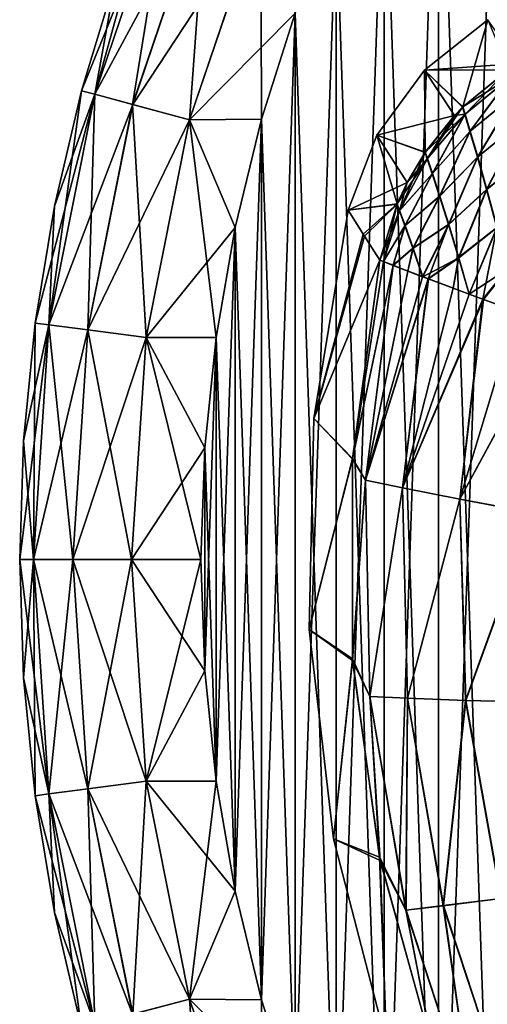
# Model space of a CAD drawing. Header units: metres. Extents: x -104 to 104, y -111 to 38.
# Tile 442 of 656: x -103.5 to -99.63, y 2.31 to 10.47. Entities that reach past the tile are written whole.
import ezdxf

# ---------------------------------------------------------------- set-up
doc = ezdxf.new("R2010")
doc.units = ezdxf.units.M
doc.layers.add('solid_509367_AD153', color=7, linetype='CONTINUOUS')

msp = doc.modelspace()

# ---------------------------------------------------------------- linework, layer by layer
at = {"layer": 'solid_509367_AD153'}
for points in [[(-100.031136, -1.020004, -19), (-100.031158, 13.019969, -19), (-99.523727, 13.791779, -19)], [(-99.523727, 13.791779, 19), (-100.031158, 13.019969, 19), (-99.523697, -1.791816, 19)], [(-99.523697, -1.791816, -19), (-100.031136, -1.020004, -19), (-99.523727, 13.791779, -19)], [(-100.481972, -0.218906, -19), (-100.481987, 12.21887, -19), (-100.031158, 13.019969, -19)], [(-100.031158, 13.019969, 19), (-100.481987, 12.21887, 19), (-100.031136, -1.020004, 19)], [(-100.031136, -1.020004, -19), (-100.481972, -0.218906, -19), (-100.031158, 13.019969, -19)], [(-100.031158, 13.019969, 19), (-100.031136, -1.020004, 19), (-99.523697, -1.791816, 19)], [(-100.879524, 0.616584, -19), (-100.879539, 11.383378, -19), (-100.481987, 12.21887, -19)], [(-100.481987, 12.21887, 19), (-100.879539, 11.383378, 19), (-100.481972, -0.218906, 19)], [(-100.481972, -0.218906, -19), (-100.879524, 0.616584, -19), (-100.481987, 12.21887, -19)], [(-100.481987, 12.21887, 19), (-100.481972, -0.218906, 19), (-100.031136, -1.020004, 19)], [(-102.252701, 11.696556, 18.074024), (-102.703949, 10.821592, 17.5), (-102.988884, 9.882286, 17.5)], [(-102.252701, 11.696556, 18.074024), (-102.988884, 9.882286, 17.5), (-102.878601, 9.852734, 18.074024)], [(-102.879036, 9.85285, -18.072937), (-102.703949, 10.821592, -17.5), (-102.358192, 11.740252, -17.5)], [(-102.879036, 9.85285, -18.072937), (-102.358192, 11.740252, -17.5), (-102.25312, 11.696729, -18.072937)], [(-102.879036, 9.85285, -18.072937), (-102.25312, 11.696729, -18.072937), (-102.564919, 9.768684, -18.560244)], [(-102.252701, 11.696556, 18.074024), (-102.878601, 9.852734, 18.074024), (-101.951912, 11.571964, 18.561077)], [(-102.25312, 11.696729, -18.072937), (-101.952682, 11.572283, -18.560244), (-102.564919, 9.768684, -18.560244)], [(-102.878601, 9.852734, 18.074024), (-102.564117, 9.768468, 18.561077), (-101.951912, 11.571964, 18.561077)], [(-102.564919, 9.768684, -18.560244), (-101.952682, 11.572283, -18.560244), (-102.094467, 9.642626, -18.885818)], [(-101.951912, 11.571964, 18.561077), (-102.564117, 9.768468, 18.561077), (-101.501701, 11.38548, 18.886271)], [(-101.952682, 11.572283, -18.560244), (-101.502701, 11.385897, -18.885818), (-102.094467, 9.642626, -18.885818)], [(-102.564117, 9.768468, 18.561077), (-102.093414, 9.642344, 18.886271), (-101.501701, 11.38548, 18.886271)], [(-102.094467, 9.642626, -18.885818), (-101.502701, 11.385897, -18.885818), (-101.497513, 9.648025, -19)], [(-101.501701, 11.38548, 18.886271), (-102.093414, 9.642344, 18.886271), (-101.219284, 10.523992, 19)], [(-101.502701, 11.385897, -18.885818), (-101.219284, 10.523992, -19), (-101.497513, 9.648025, -19)], [(-101.219269, 1.475967, -19), (-101.219284, 10.523992, -19), (-100.879539, 11.383378, -19)], [(-100.879539, 11.383378, 19), (-101.219284, 10.523992, 19), (-100.879524, 0.616584, 19)], [(-100.879524, 0.616584, -19), (-101.219269, 1.475967, -19), (-100.879539, 11.383378, -19)], [(-100.879539, 11.383378, 19), (-100.879524, 0.616584, 19), (-100.481972, -0.218906, 19)], [(-102.703949, 10.821592, 17.5), (-102.703949, 10.821592, -17.5), (-102.988884, 9.882286, -17.5)], [(-102.879036, 9.85285, -18.072937), (-102.988884, 9.882286, -17.5), (-102.703949, 10.821592, -17.5)], [(-102.988884, 9.882286, 17.5), (-102.703949, 10.821592, 17.5), (-102.988884, 9.882286, -17.5)], [(-102.093414, 9.642344, 18.886271), (-101.497513, 9.648025, 19), (-101.219284, 10.523992, 19)], [(-101.497505, 2.351933, -19), (-101.497513, 9.648025, -19), (-101.219284, 10.523992, -19)], [(-101.219284, 10.523992, 19), (-101.497513, 9.648025, 19), (-101.219269, 1.475967, 19)], [(-101.219269, 1.475967, -19), (-101.497505, 2.351933, -19), (-101.219284, 10.523992, -19)], [(-101.219284, 10.523992, 19), (-101.219269, 1.475967, 19), (-100.879524, 0.616584, 19)], [(-99.370811, 10.108438, -13.196695), (-99.624382, 10.468417, 0), (-100.147789, 10.054027, 0)], [(-99.830315, 9.748921, 13.197085), (-100.147789, 10.054027, 0), (-99.624382, 10.468417, 0)], [(-99.451927, 10.056876, 13.197076), (-99.830315, 9.748921, 13.197085), (-99.624382, 10.468417, 0)], [(-99.899025, 9.678106, -13.196697), (-100.147789, 10.054027, 0), (-100.543549, 9.514444, 0)], [(-100.141747, 9.373355, 13.193895), (-100.543549, 9.514444, 0), (-100.147789, 10.054027, 0)], [(-99.453949, 10.055531, -13.197083), (-99.370811, 10.108438, -13.196695), (-100.147789, 10.054027, 0)], [(-99.832047, 9.74721, -13.197077), (-99.453949, 10.055531, -13.197083), (-100.147789, 10.054027, 0)], [(-99.899025, 9.678106, -13.196697), (-99.832047, 9.74721, -13.197077), (-100.147789, 10.054027, 0)], [(-99.899033, 9.6781, 13.196696), (-100.141747, 9.373355, 13.193895), (-100.147789, 10.054027, 0)], [(-99.830315, 9.748921, 13.197085), (-99.899033, 9.6781, 13.196696), (-100.147789, 10.054027, 0)], [(-99.813683, 9.686771, -13.672045), (-99.453949, 10.055531, -13.197083), (-99.832047, 9.74721, -13.197077)], [(-99.435402, 9.99589, 13.692742), (-99.830315, 9.748921, 13.197085), (-99.451927, 10.056876, 13.197076)], [(-99.813683, 9.686771, -13.672045), (-99.437469, 9.994592, -13.69243), (-99.453949, 10.055531, -13.197083)], [(-99.435402, 9.99589, 13.692742), (-99.811905, 9.688411, 13.672523), (-99.830315, 9.748921, 13.197085)], [(-99.813683, 9.686771, -13.672045), (-99.771347, 9.545364, -14.119704), (-99.437469, 9.994592, -13.69243)], [(-99.435402, 9.99589, 13.692742), (-99.769562, 9.546784, 14.120646), (-99.811905, 9.688411, 13.672523)], [(-99.771347, 9.545364, -14.119704), (-99.39901, 9.850646, -14.16135), (-99.437469, 9.994592, -13.69243)], [(-99.435402, 9.99589, 13.692742), (-99.396965, 9.851796, 14.161995), (-99.769562, 9.546784, 14.120646)], [(-103.258919, 7.943048, -18.072937), (-103.211777, 8.926355, -17.5), (-102.988884, 9.882286, -17.5)], [(-103.258919, 7.943048, -18.072937), (-102.988884, 9.882286, -17.5), (-102.879036, 9.85285, -18.072937)], [(-102.988884, 9.882286, 17.5), (-102.988884, 9.882286, -17.5), (-103.211777, 8.926355, -17.5)], [(-103.211777, 8.926355, 17.5), (-102.988884, 9.882286, 17.5), (-103.211777, 8.926355, -17.5)], [(-102.878601, 9.852734, 18.074024), (-102.988884, 9.882286, 17.5), (-103.211777, 8.926355, 17.5)], [(-102.878601, 9.852734, 18.074024), (-103.211777, 8.926355, 17.5), (-103.371674, 7.957893, 17.5)], [(-102.878601, 9.852734, 18.074024), (-103.371674, 7.957893, 17.5), (-103.258469, 7.942989, 18.074024)], [(-103.258919, 7.943048, -18.072937), (-102.879036, 9.85285, -18.072937), (-102.936508, 7.900602, -18.560244)], [(-102.878601, 9.852734, 18.074024), (-103.258469, 7.942989, 18.074024), (-102.564117, 9.768468, 18.561077)], [(-102.879036, 9.85285, -18.072937), (-102.564919, 9.768684, -18.560244), (-102.936508, 7.900602, -18.560244)], [(-99.771347, 9.545364, -14.119704), (-99.709328, 9.333005, -14.522258), (-99.39901, 9.850646, -14.16135)], [(-99.396965, 9.851796, 14.161995), (-99.707474, 9.334105, 14.523526), (-99.769562, 9.546784, 14.120646)], [(-99.709328, 9.333005, -14.522258), (-99.34272, 9.633324, -14.586438), (-99.39901, 9.850646, -14.16135)], [(-99.396965, 9.851796, 14.161995), (-99.340637, 9.634254, 14.587322), (-99.707474, 9.334105, 14.523526)], [(-103.258469, 7.942989, 18.074024), (-102.935677, 7.900493, 18.561077), (-102.564117, 9.768468, 18.561077)], [(-102.936508, 7.900602, -18.560244), (-102.564919, 9.768684, -18.560244), (-102.453621, 7.837029, -18.885818)], [(-102.564117, 9.768468, 18.561077), (-102.935677, 7.900493, 18.561077), (-102.093414, 9.642344, 18.886271)], [(-102.564919, 9.768684, -18.560244), (-102.094467, 9.642626, -18.885818), (-102.453621, 7.837029, -18.885818)], [(-100.125, 9.317739, -13.615403), (-99.832047, 9.74721, -13.197077), (-99.899025, 9.678106, -13.196697)], [(-100.125, 9.317739, -13.615403), (-99.813683, 9.686771, -13.672045), (-99.832047, 9.74721, -13.197077)], [(-99.811905, 9.688411, 13.672523), (-99.899033, 9.6781, 13.196696), (-99.830315, 9.748921, 13.197085)], [(-102.935677, 7.900493, 18.561077), (-102.452538, 7.836887, 18.886271), (-102.093414, 9.642344, 18.886271)], [(-102.453621, 7.837029, -18.885818), (-102.094467, 9.642626, -18.885818), (-101.874077, 7.838387, -19)], [(-102.093414, 9.642344, 18.886271), (-102.452538, 7.836887, 18.886271), (-101.716469, 8.749293, 19)], [(-102.094467, 9.642626, -18.885818), (-101.497513, 9.648025, -19), (-101.716469, 8.749293, -19)], [(-102.094467, 9.642626, -18.885818), (-101.716469, 8.749293, -19), (-101.874077, 7.838387, -19)], [(-102.093414, 9.642344, 18.886271), (-101.716469, 8.749293, 19), (-101.497513, 9.648025, 19)], [(-101.716461, 3.250665, -19), (-101.716469, 8.749293, -19), (-101.497513, 9.648025, -19)], [(-101.497513, 9.648025, 19), (-101.716469, 8.749293, 19), (-101.497505, 2.351933, 19)], [(-101.497505, 2.351933, -19), (-101.716461, 3.250665, -19), (-101.497513, 9.648025, -19)], [(-101.497513, 9.648025, 19), (-101.497505, 2.351933, 19), (-101.219269, 1.475967, 19)], [(-100.143112, 9.371339, -13.193871), (-99.899025, 9.678106, -13.196697), (-100.543549, 9.514444, 0)], [(-100.125, 9.317739, -13.615403), (-99.899025, 9.678106, -13.196697), (-100.143112, 9.371339, -13.193871)], [(-99.811905, 9.688411, 13.672523), (-100.141747, 9.373355, 13.193895), (-99.899033, 9.6781, 13.196696)], [(-99.811905, 9.688411, 13.672523), (-100.123573, 9.319637, 13.616127), (-100.141747, 9.373355, 13.193895)], [(-100.125, 9.317739, -13.615403), (-100.084091, 9.194077, -14.013223), (-99.813683, 9.686771, -13.672045)], [(-99.811905, 9.688411, 13.672523), (-100.082611, 9.195645, 14.014616), (-100.123573, 9.319637, 13.616127)], [(-100.084091, 9.194077, -14.013223), (-99.771347, 9.545364, -14.119704), (-99.813683, 9.686771, -13.672045)], [(-99.811905, 9.688411, 13.672523), (-99.769562, 9.546784, 14.120646), (-100.082611, 9.195645, 14.014616)], [(-99.709328, 9.333005, -14.522258), (-99.633553, 9.063195, -14.867025), (-99.34272, 9.633324, -14.586438)], [(-99.340637, 9.634254, 14.587322), (-99.631645, 9.063898, 14.868541), (-99.707474, 9.334105, 14.523526)], [(-99.633553, 9.063195, -14.867025), (-99.273788, 9.355533, -14.955065), (-99.34272, 9.633324, -14.586438)], [(-99.340637, 9.634254, 14.587322), (-99.27169, 9.35618, 14.956144), (-99.631645, 9.063898, 14.868541)], [(-100.084091, 9.194077, -14.013223), (-100.023567, 9.008694, -14.371708), (-99.771347, 9.545364, -14.119704)], [(-99.769562, 9.546784, 14.120646), (-100.021965, 9.009783, 14.373575), (-100.082611, 9.195645, 14.014616)], [(-100.023567, 9.008694, -14.371708), (-99.709328, 9.333005, -14.522258), (-99.771347, 9.545364, -14.119704)], [(-99.769562, 9.546784, 14.120646), (-99.707474, 9.334105, 14.523526), (-100.021965, 9.009783, 14.373575)], [(-100.291519, 9.1212, -13.190488), (-100.543549, 9.514444, 0), (-100.78125, 8.89221, 0)], [(-100.374336, 8.944476, 13.187628), (-100.78125, 8.89221, 0), (-100.543549, 9.514444, 0)], [(-100.291519, 9.1212, -13.190488), (-100.143112, 9.371339, -13.193871), (-100.543549, 9.514444, 0)], [(-100.291519, 9.121195, 13.190488), (-100.374336, 8.944476, 13.187628), (-100.543549, 9.514444, 0)], [(-100.141747, 9.373355, 13.193895), (-100.291519, 9.121195, 13.190488), (-100.543549, 9.514444, 0)], [(-100.123573, 9.319637, 13.616127), (-100.374336, 8.944476, 13.187628), (-100.291519, 9.121195, 13.190488)], [(-100.123573, 9.319637, 13.616127), (-100.354156, 8.890322, 13.585372), (-100.374336, 8.944476, 13.187628)], [(-100.355232, 8.88835, -13.583985), (-100.143112, 9.371339, -13.193871), (-100.291519, 9.1212, -13.190488)], [(-100.355232, 8.88835, -13.583985), (-100.125, 9.317739, -13.615403), (-100.143112, 9.371339, -13.193871)], [(-100.355232, 8.88835, -13.583985), (-100.084091, 9.194077, -14.013223), (-100.125, 9.317739, -13.615403)], [(-100.123573, 9.319637, 13.616127), (-100.082611, 9.195645, 14.014616), (-100.354156, 8.890322, 13.585372)], [(-100.123573, 9.319637, 13.616127), (-100.291519, 9.121195, 13.190488), (-100.141747, 9.373355, 13.193895)], [(-100.023567, 9.008694, -14.371708), (-99.949104, 8.772962, -14.679795), (-99.709328, 9.333005, -14.522258)], [(-99.707474, 9.334105, 14.523526), (-99.94735, 8.773465, 14.681989), (-100.021965, 9.009783, 14.373575)], [(-99.949104, 8.772962, -14.679795), (-99.633553, 9.063195, -14.867025), (-99.709328, 9.333005, -14.522258)], [(-99.707474, 9.334105, 14.523526), (-99.631645, 9.063898, 14.868541), (-99.94735, 8.773465, 14.681989)], [(-99.633553, 9.063195, -14.867025), (-99.549118, 8.75044, -15.147124), (-99.273788, 9.355533, -14.955065)], [(-99.27169, 9.35618, 14.956144), (-99.547157, 8.750707, 15.148758), (-99.631645, 9.063898, 14.868541)], [(-100.355232, 8.88835, -13.583985), (-100.310036, 8.764189, -13.954698), (-100.084091, 9.194077, -14.013223)], [(-100.082611, 9.195645, 14.014616), (-100.308777, 8.765452, 13.957275), (-100.354156, 8.890322, 13.585372)], [(-100.310036, 8.764189, -13.954698), (-100.023567, 9.008694, -14.371708), (-100.084091, 9.194077, -14.013223)], [(-100.082611, 9.195645, 14.014616), (-100.021965, 9.009783, 14.373575), (-100.308777, 8.765452, 13.957275)], [(-100.375282, 8.942232, -13.187589), (-100.291519, 9.1212, -13.190488), (-100.78125, 8.89221, 0)], [(-100.355232, 8.88835, -13.583985), (-100.291519, 9.1212, -13.190488), (-100.375282, 8.942232, -13.187589)], [(-99.949104, 8.772962, -14.679795), (-99.865234, 8.499534, -14.930571), (-99.633553, 9.063195, -14.867025)], [(-99.631645, 9.063898, 14.868541), (-99.863358, 8.499397, 14.932905), (-99.94735, 8.773465, 14.681989)], [(-99.865234, 8.499534, -14.930571), (-99.549118, 8.75044, -15.147124), (-99.633553, 9.063195, -14.867025)], [(-99.631645, 9.063898, 14.868541), (-99.547157, 8.750707, 15.148758), (-99.863358, 8.499397, 14.932905)], [(-100.310036, 8.764189, -13.954698), (-100.243385, 8.579171, -14.283076), (-100.023567, 9.008694, -14.371708)], [(-100.021965, 9.009783, 14.373575), (-100.241791, 8.579419, 14.286451), (-100.308777, 8.765452, 13.957275)], [(-100.243385, 8.579171, -14.283076), (-99.949104, 8.772962, -14.679795), (-100.023567, 9.008694, -14.371708)], [(-100.021965, 9.009783, 14.373575), (-99.94735, 8.773465, 14.681989), (-100.241791, 8.579419, 14.286451)], [(-103.211777, 8.926355, 17.5), (-103.211777, 8.926355, -17.5), (-103.371674, 7.957893, -17.5)], [(-103.258919, 7.943048, -18.072937), (-103.371674, 7.957893, -17.5), (-103.211777, 8.926355, -17.5)], [(-103.371674, 7.957893, 17.5), (-103.211777, 8.926355, 17.5), (-103.371674, 7.957893, -17.5)], [(-101.063087, 7.167467, 0), (-100.78125, 8.89221, 0), (-100.656235, 8.694051, 6.340324)], [(-100.646172, 8.678191, -6.846275), (-100.78125, 8.89221, 0), (-101.063087, 7.167467, 0)], [(-100.374336, 8.944476, 13.187628), (-100.656235, 8.694051, 6.340324), (-100.78125, 8.89221, 0)], [(-100.375282, 8.942232, -13.187589), (-100.78125, 8.89221, 0), (-100.646172, 8.678191, -6.846275)], [(-100.374336, 8.944476, 13.187628), (-100.519112, 8.479099, 13.178531), (-100.656235, 8.694051, 6.340324)], [(-100.375282, 8.942232, -13.187589), (-100.646172, 8.678191, -6.846275), (-100.519112, 8.479099, -13.178531)], [(-100.354156, 8.890322, 13.585372), (-100.519112, 8.479099, 13.178531), (-100.374336, 8.944476, 13.187628)], [(-100.486465, 8.466734, -13.560125), (-100.375282, 8.942232, -13.187589), (-100.519112, 8.479099, -13.178531)], [(-100.355232, 8.88835, -13.583985), (-100.375282, 8.942232, -13.187589), (-100.486465, 8.466734, -13.560125)], [(-100.354156, 8.890322, 13.585372), (-100.486504, 8.466727, 13.559905), (-100.519112, 8.479099, 13.178531)], [(-100.354156, 8.890322, 13.585372), (-100.308777, 8.765452, 13.957275), (-100.486504, 8.466727, 13.559905)], [(-100.355232, 8.88835, -13.583985), (-100.486465, 8.466734, -13.560125), (-100.310036, 8.764189, -13.954698)], [(-102.452538, 7.836887, 18.886271), (-101.874077, 7.838387, 19), (-101.716469, 8.749293, 19)], [(-101.874069, 4.161572, -19), (-101.874077, 7.838387, -19), (-101.716469, 8.749293, -19)], [(-101.716469, 8.749293, 19), (-101.874077, 7.838387, 19), (-101.716461, 3.250665, 19)], [(-101.716461, 3.250665, -19), (-101.874069, 4.161572, -19), (-101.716469, 8.749293, -19)], [(-101.716469, 8.749293, 19), (-101.716461, 3.250665, 19), (-101.497505, 2.351933, 19)], [(-100.308777, 8.765452, 13.957275), (-100.40667, 8.435946, 13.939486), (-100.486504, 8.466727, 13.559905)], [(-100.310036, 8.764189, -13.954698), (-100.486465, 8.466734, -13.560125), (-100.407478, 8.436295, -13.936521)], [(-100.310036, 8.764189, -13.954698), (-100.407478, 8.436295, -13.936521), (-100.243385, 8.579171, -14.283076)], [(-100.308777, 8.765452, 13.957275), (-100.241791, 8.579419, 14.286451), (-100.40667, 8.435946, 13.939486)], [(-100.243385, 8.579171, -14.283076), (-100.163383, 8.342019, -14.555883), (-99.949104, 8.772962, -14.679795)], [(-99.94735, 8.773465, 14.681989), (-100.161354, 8.34121, 14.55975), (-100.241791, 8.579419, 14.286451)], [(-99.949104, 8.772962, -14.679795), (-100.163383, 8.342019, -14.555883), (-100.118561, 8.324949, -14.638022)], [(-99.94735, 8.773465, 14.681989), (-99.863358, 8.499397, 14.932905), (-100.161354, 8.34121, 14.55975)], [(-99.949104, 8.772962, -14.679795), (-100.118561, 8.324949, -14.638022), (-99.865234, 8.499534, -14.930571)], [(-99.865234, 8.499534, -14.930571), (-99.778923, 8.197025, -15.120277), (-99.549118, 8.75044, -15.147124)], [(-99.547157, 8.750707, 15.148758), (-99.776901, 8.196268, 15.122612), (-99.863358, 8.499397, 14.932905)], [(-99.549118, 8.75044, -15.147124), (-99.778923, 8.197025, -15.120277), (-99.66581, 8.155391, -15.24361)], [(-99.547157, 8.750707, 15.148758), (-99.458939, 8.408291, 15.361893), (-99.776901, 8.196268, 15.122612)], [(-99.549118, 8.75044, -15.147124), (-99.66581, 8.155391, -15.24361), (-99.460945, 8.408474, -15.36024)], [(-100.656235, 8.694051, 6.340324), (-100.519112, 8.479099, 13.178531), (-101.063087, 7.167467, 0)], [(-100.519112, 8.479099, -13.178531), (-100.646172, 8.678191, -6.846275), (-101.063087, 7.167467, 0)], [(-100.243385, 8.579171, -14.283076), (-100.407478, 8.436295, -13.936521), (-100.284859, 8.388754, -14.29582)], [(-100.241791, 8.579419, 14.286451), (-100.285088, 8.388806, 14.295266), (-100.40667, 8.435946, 13.939486)], [(-100.241791, 8.579419, 14.286451), (-100.161354, 8.34121, 14.55975), (-100.285088, 8.388806, 14.295266)], [(-100.243385, 8.579171, -14.283076), (-100.284859, 8.388754, -14.29582), (-100.163383, 8.342019, -14.555883)], [(-99.863358, 8.499397, 14.932905), (-100.114166, 8.323251, 14.645768), (-100.161354, 8.34121, 14.55975)], [(-99.865234, 8.499534, -14.930571), (-100.118561, 8.324949, -14.638022), (-99.911293, 8.246471, -14.955738)], [(-99.863358, 8.499397, 14.932905), (-99.911942, 8.246696, 14.954877), (-100.114166, 8.323251, 14.645768)], [(-99.863358, 8.499397, 14.932905), (-99.776901, 8.196268, 15.122612), (-99.911942, 8.246696, 14.954877)], [(-99.865234, 8.499534, -14.930571), (-99.911293, 8.246471, -14.955738), (-99.778923, 8.197025, -15.120277)], [(-100.743637, 6.835622, 13.178531), (-101.063087, 7.167467, 0), (-100.519112, 8.479099, 13.178531)], [(-100.744011, 6.830124, -13.178531), (-100.519112, 8.479099, -13.178531), (-101.063087, 7.167467, 0)], [(-100.486465, 8.466734, -13.560125), (-100.519112, 8.479099, -13.178531), (-100.744011, 6.830124, -13.178531)], [(-100.486465, 8.466734, -13.560125), (-100.744011, 6.830124, -13.178531), (-100.407478, 8.436295, -13.936521)], [(-100.407478, 8.436295, -13.936521), (-100.744011, 6.830124, -13.178531), (-100.636383, 6.657185, -13.936521)], [(-100.40667, 8.435946, 13.939486), (-100.743637, 6.835622, 13.178531), (-100.519112, 8.479099, 13.178531)], [(-100.635529, 6.65694, 13.939487), (-100.743637, 6.835622, 13.178531), (-100.40667, 8.435946, 13.939486)], [(-100.284859, 8.388754, -14.29582), (-100.407478, 8.436295, -13.936521), (-100.636383, 6.657185, -13.936521)], [(-100.635529, 6.65694, 13.939487), (-100.40667, 8.435946, 13.939486), (-100.114166, 8.323251, 14.645768)], [(-100.486504, 8.466727, 13.559905), (-100.40667, 8.435946, 13.939486), (-100.519112, 8.479099, 13.178531)], [(-100.40667, 8.435946, 13.939486), (-100.161354, 8.34121, 14.55975), (-100.114166, 8.323251, 14.645768)], [(-100.40667, 8.435946, 13.939486), (-100.285088, 8.388806, 14.295266), (-100.161354, 8.34121, 14.55975)], [(-99.458939, 8.408291, 15.361893), (-99.659615, 8.153127, 15.249968), (-99.776901, 8.196268, 15.122612)], [(-99.460945, 8.408474, -15.36024), (-99.66581, 8.155391, -15.24361), (-99.385162, 8.053833, -15.496938)], [(-99.458939, 8.408291, 15.361893), (-99.370575, 8.04862, 15.508377), (-99.659615, 8.153127, 15.249968)], [(-100.163383, 8.342019, -14.555883), (-100.284859, 8.388754, -14.29582), (-100.636383, 6.657185, -13.936521)], [(-100.118561, 8.324949, -14.638022), (-100.163383, 8.342019, -14.555883), (-100.636383, 6.657185, -13.936521)], [(-100.636383, 6.657185, -13.936521), (-100.330986, 6.593181, -14.643127), (-100.118561, 8.324949, -14.638022)], [(-100.635529, 6.65694, 13.939487), (-100.114166, 8.323251, 14.645768), (-100.329407, 6.592797, 14.645776)], [(-99.911293, 8.246471, -14.955738), (-100.118561, 8.324949, -14.638022), (-100.330986, 6.593181, -14.643127)], [(-100.329407, 6.592797, 14.645776), (-100.114166, 8.323251, 14.645768), (-99.659615, 8.153127, 15.249968)], [(-100.114166, 8.323251, 14.645768), (-99.776901, 8.196268, 15.122612), (-99.659615, 8.153127, 15.249968)], [(-100.114166, 8.323251, 14.645768), (-99.911942, 8.246696, 14.954877), (-99.776901, 8.196268, 15.122612)], [(-99.778923, 8.197025, -15.120277), (-99.911293, 8.246471, -14.955738), (-100.330986, 6.593181, -14.643127)], [(-99.66581, 8.155391, -15.24361), (-99.778923, 8.197025, -15.120277), (-100.330986, 6.593181, -14.643127)], [(-100.330986, 6.593181, -14.643127), (-99.856705, 6.498188, -15.247828), (-99.66581, 8.155391, -15.24361)], [(-100.329407, 6.592797, 14.645776), (-99.659615, 8.153127, 15.249968), (-99.854507, 6.497733, 15.249984)], [(-99.385162, 8.053833, -15.496938), (-99.66581, 8.155391, -15.24361), (-99.856705, 6.498188, -15.247828)], [(-99.854507, 6.497733, 15.249984), (-99.659615, 8.153127, 15.249968), (-99.07135, 7.942924, 15.7122)], [(-99.659615, 8.153127, 15.249968), (-99.370575, 8.04862, 15.508377), (-99.07135, 7.942924, 15.7122)], [(-99.385162, 8.053833, -15.496938), (-99.856705, 6.498188, -15.247828), (-99.073914, 7.943815, -15.710686)], [(-103.258469, 7.942989, 18.074024), (-103.46788, 6.981047, 17.5), (-103.5, 6, 17.5)], [(-103.258469, 7.942989, 18.074024), (-103.5, 6, 17.5), (-103.385818, 6, 18.074024)], [(-103.371674, 7.957893, 17.5), (-103.371674, 7.957893, -17.5), (-103.46788, 6.981047, -17.5)], [(-103.386269, 6, -18.072937), (-103.46788, 6.981047, -17.5), (-103.371674, 7.957893, -17.5)], [(-103.46788, 6.981047, 17.5), (-103.371674, 7.957893, 17.5), (-103.46788, 6.981047, -17.5)], [(-103.258469, 7.942989, 18.074024), (-103.371674, 7.957893, 17.5), (-103.46788, 6.981047, 17.5)], [(-103.386269, 6, -18.072937), (-103.371674, 7.957893, -17.5), (-103.258919, 7.943048, -18.072937)], [(-103.386269, 6, -18.072937), (-103.258919, 7.943048, -18.072937), (-103.061073, 6, -18.560244)], [(-103.258469, 7.942989, 18.074024), (-103.385818, 6, 18.074024), (-102.935677, 7.900493, 18.561077)], [(-103.258919, 7.943048, -18.072937), (-102.936508, 7.900602, -18.560244), (-103.061073, 6, -18.560244)], [(-99.856705, 6.498188, -15.247828), (-99.244225, 6.384283, -15.710687), (-99.073914, 7.943815, -15.710686)], [(-99.854507, 6.497733, 15.249984), (-99.07135, 7.942924, 15.7122), (-99.241547, 6.383768, 15.712207)], [(-103.385818, 6, 18.074024), (-103.060242, 6, 18.561077), (-102.935677, 7.900493, 18.561077)], [(-103.061073, 6, -18.560244), (-102.936508, 7.900602, -18.560244), (-102.574028, 6, -18.885818)], [(-102.935677, 7.900493, 18.561077), (-103.060242, 6, 18.561077), (-102.452538, 7.836887, 18.886271)], [(-103.060242, 6, 18.561077), (-102.572937, 6, 18.886271), (-102.452538, 7.836887, 18.886271)], [(-102.936508, 7.900602, -18.560244), (-102.453621, 7.837029, -18.885818), (-102.574028, 6, -18.885818)], [(-102.574028, 6, -18.885818), (-102.453621, 7.837029, -18.885818), (-101.99939, 5.99998, -19)], [(-102.452538, 7.836887, 18.886271), (-102.572937, 6, 18.886271), (-101.968124, 6.924201, 19)], [(-102.453621, 7.837029, -18.885818), (-101.874077, 7.838387, -19), (-101.968124, 6.924201, -19)], [(-102.453621, 7.837029, -18.885818), (-101.968124, 6.924201, -19), (-101.99939, 5.99998, -19)], [(-102.452538, 7.836887, 18.886271), (-101.968124, 6.924201, 19), (-101.874077, 7.838387, 19)], [(-101.968124, 5.075759, -19), (-101.968124, 6.924201, -19), (-101.874077, 7.838387, -19)], [(-101.874069, 4.161572, -19), (-101.968124, 5.075759, -19), (-101.874077, 7.838387, -19)], [(-101.874077, 7.838387, 19), (-101.968124, 6.924201, 19), (-101.874069, 4.161572, 19)], [(-101.874077, 7.838387, 19), (-101.874069, 4.161572, 19), (-101.716461, 3.250665, 19)], [(-100.743637, 6.835622, 13.178531), (-101.103889, 5.420326, 0), (-101.063087, 7.167467, 0)], [(-100.744011, 6.830124, -13.178531), (-101.063087, 7.167467, 0), (-101.103889, 5.420326, 0)], [(-103.46788, 6.981047, 17.5), (-103.46788, 6.981047, -17.5), (-103.5, 6, -17.5)], [(-103.386269, 6, -18.072937), (-103.5, 6, -17.5), (-103.46788, 6.981047, -17.5)], [(-103.5, 6, 17.5), (-103.46788, 6.981047, 17.5), (-103.5, 6, -17.5)], [(-102.572937, 6, 18.886271), (-101.99939, 5.99998, 19), (-101.968124, 6.924201, 19)], [(-101.968124, 5.075759, -19), (-101.99939, 5.99998, -19), (-101.968124, 6.924201, -19)], [(-101.968124, 6.924201, 19), (-101.99939, 5.99998, 19), (-101.968124, 5.075759, 19)], [(-101.968124, 6.924201, 19), (-101.968124, 5.075759, 19), (-101.874069, 4.161572, 19)], [(-100.743637, 6.835622, 13.178531), (-100.744499, 5.177098, 13.178531), (-101.103889, 5.420326, 0)], [(-100.743439, 5.16147, -13.178531), (-100.744011, 6.830124, -13.178531), (-101.103889, 5.420326, 0)], [(-100.635529, 6.65694, 13.939487), (-100.744499, 5.177098, 13.178531), (-100.743637, 6.835622, 13.178531)], [(-100.636383, 6.657185, -13.936521), (-100.744011, 6.830124, -13.178531), (-100.743439, 5.16147, -13.178531)], [(-100.60006, 4.863685, 13.939487), (-100.744499, 5.177098, 13.178531), (-100.635529, 6.65694, 13.939487)], [(-100.636383, 6.657185, -13.936521), (-100.743439, 5.16147, -13.178531), (-100.600937, 4.863784, -13.936521)], [(-100.636383, 6.657185, -13.936521), (-100.600937, 4.863784, -13.936521), (-100.330986, 6.593181, -14.643127)], [(-100.60006, 4.863685, 13.939487), (-100.635529, 6.65694, 13.939487), (-100.329407, 6.592797, 14.645776)], [(-100.600937, 4.863784, -13.936521), (-100.289864, 4.849714, -14.643127), (-100.330986, 6.593181, -14.643127)], [(-100.60006, 4.863685, 13.939487), (-100.329407, 6.592797, 14.645776), (-100.288254, 4.849593, 14.645776)], [(-100.330986, 6.593181, -14.643127), (-100.289864, 4.849714, -14.643127), (-99.856705, 6.498188, -15.247828)], [(-100.288254, 4.849593, 14.645776), (-100.329407, 6.592797, 14.645776), (-99.854507, 6.497733, 15.249984)], [(-100.289864, 4.849714, -14.643127), (-99.807442, 4.831816, -15.247828), (-99.856705, 6.498188, -15.247828)], [(-100.288254, 4.849593, 14.645776), (-99.854507, 6.497733, 15.249984), (-99.805206, 4.831719, 15.249984)], [(-99.856705, 6.498188, -15.247828), (-99.807442, 4.831816, -15.247828), (-99.244225, 6.384283, -15.710687)], [(-99.805206, 4.831719, 15.249984), (-99.854507, 6.497733, 15.249984), (-99.241547, 6.383768, 15.712207)], [(-99.807442, 4.831816, -15.247828), (-99.18576, 4.816573, -15.710687), (-99.244225, 6.384283, -15.710687)], [(-99.805206, 4.831719, 15.249984), (-99.241547, 6.383768, 15.712207), (-99.183044, 4.816491, 15.712207)], [(-103.5, 6, 17.5), (-103.5, 6, -17.5), (-103.46788, 5.018953, -17.5)], [(-103.258919, 4.056952, -18.072937), (-103.46788, 5.018953, -17.5), (-103.5, 6, -17.5)], [(-103.46788, 5.018953, 17.5), (-103.5, 6, 17.5), (-103.46788, 5.018953, -17.5)], [(-103.258919, 4.056952, -18.072937), (-103.5, 6, -17.5), (-103.386269, 6, -18.072937)], [(-103.385818, 6, 18.074024), (-103.5, 6, 17.5), (-103.46788, 5.018953, 17.5)], [(-103.385818, 6, 18.074024), (-103.46788, 5.018953, 17.5), (-103.371674, 4.042107, 17.5)], [(-103.386269, 6, -18.072937), (-103.061073, 6, -18.560244), (-102.936508, 4.099398, -18.560244)], [(-103.258919, 4.056952, -18.072937), (-103.386269, 6, -18.072937), (-102.936508, 4.099398, -18.560244)], [(-103.385818, 6, 18.074024), (-103.371674, 4.042107, 17.5), (-103.258469, 4.057011, 18.074024)], [(-103.385818, 6, 18.074024), (-103.258469, 4.057011, 18.074024), (-103.060242, 6, 18.561077)], [(-103.258469, 4.057011, 18.074024), (-102.935677, 4.099507, 18.561077), (-103.060242, 6, 18.561077)], [(-103.061073, 6, -18.560244), (-102.574028, 6, -18.885818), (-102.453621, 4.162971, -18.885818)], [(-102.936508, 4.099398, -18.560244), (-103.061073, 6, -18.560244), (-102.453621, 4.162971, -18.885818)], [(-103.060242, 6, 18.561077), (-102.935677, 4.099507, 18.561077), (-102.572937, 6, 18.886271)], [(-102.935677, 4.099507, 18.561077), (-102.452538, 4.163113, 18.886271), (-102.572937, 6, 18.886271)], [(-102.574028, 6, -18.885818), (-101.99939, 5.99998, -19), (-101.968124, 5.075759, -19)], [(-102.453621, 4.162971, -18.885818), (-102.574028, 6, -18.885818), (-101.968124, 5.075759, -19)], [(-102.572937, 6, 18.886271), (-102.452538, 4.163113, 18.886271), (-101.99939, 5.99998, 19)], [(-102.452538, 4.163113, 18.886271), (-101.968124, 5.075759, 19), (-101.99939, 5.99998, 19)], [(-100.744499, 5.177098, 13.178531), (-100.902885, 3.684306), (-101.103889, 5.420326, 0)], [(-100.743439, 5.16147, -13.178531), (-101.103889, 5.420326, 0), (-100.902885, 3.684306)], [(-100.744499, 5.177098, 13.178531), (-100.521736, 3.533656, 13.178531), (-100.902885, 3.684306)], [(-100.516197, 3.506824, -13.178531), (-100.743439, 5.16147, -13.178531), (-100.902885, 3.684306)], [(-100.60006, 4.863685, 13.939487), (-100.521736, 3.533656, 13.178531), (-100.744499, 5.177098, 13.178531)], [(-100.600937, 4.863784, -13.936521), (-100.743439, 5.16147, -13.178531), (-100.516197, 3.506824, -13.178531)], [(-102.453621, 4.162971, -18.885818), (-101.968124, 5.075759, -19), (-101.874069, 4.161572, -19)], [(-102.452538, 4.163113, 18.886271), (-101.874069, 4.161572, 19), (-101.968124, 5.075759, 19)], [(-103.46788, 5.018953, 17.5), (-103.46788, 5.018953, -17.5), (-103.371674, 4.042107, -17.5)], [(-103.258919, 4.056952, -18.072937), (-103.371674, 4.042107, -17.5), (-103.46788, 5.018953, -17.5)], [(-103.371674, 4.042107, 17.5), (-103.46788, 5.018953, 17.5), (-103.371674, 4.042107, -17.5)], [(-100.600937, 4.863784, -13.936521), (-100.516197, 3.506824, -13.178531), (-100.301926, 3.09513, -13.936521)], [(-100.600937, 4.863784, -13.936521), (-100.301926, 3.09513, -13.936521), (-100.289864, 4.849714, -14.643127)], [(-100.301048, 3.095179, 13.939487), (-100.521736, 3.533656, 13.178531), (-100.60006, 4.863685, 13.939487)], [(-100.301048, 3.095179, 13.939487), (-100.60006, 4.863685, 13.939487), (-100.288254, 4.849593, 14.645776)], [(-100.301926, 3.09513, -13.936521), (-99.99321, 3.131178, -14.643127), (-100.289864, 4.849714, -14.643127)], [(-100.301048, 3.095179, 13.939487), (-100.288254, 4.849593, 14.645776), (-99.991608, 3.131322, 14.645776)], [(-100.289864, 4.849714, -14.643127), (-99.99321, 3.131178, -14.643127), (-99.807442, 4.831816, -15.247828)], [(-99.991608, 3.131322, 14.645776), (-100.288254, 4.849593, 14.645776), (-99.805206, 4.831719, 15.249984)], [(-99.99321, 3.131178, -14.643127), (-99.514992, 3.190568, -15.247828), (-99.807442, 4.831816, -15.247828)], [(-99.991608, 3.131322, 14.645776), (-99.805206, 4.831719, 15.249984), (-99.512772, 3.190831, 15.249984)], [(-99.807442, 4.831816, -15.247828), (-99.514992, 3.190568, -15.247828), (-99.18576, 4.816573, -15.710687)], [(-99.512772, 3.190831, 15.249984), (-99.805206, 4.831719, 15.249984), (-99.183044, 4.816491, 15.712207)], [(-102.936508, 4.099398, -18.560244), (-102.453621, 4.162971, -18.885818), (-102.094467, 2.357374, -18.885818)], [(-102.935677, 4.099507, 18.561077), (-102.564117, 2.231532, 18.561077), (-102.452538, 4.163113, 18.886271)], [(-102.564117, 2.231532, 18.561077), (-102.093414, 2.357656, 18.886271), (-102.452538, 4.163113, 18.886271)], [(-102.453621, 4.162971, -18.885818), (-101.874069, 4.161572, -19), (-101.716461, 3.250665, -19)], [(-102.094467, 2.357374, -18.885818), (-102.453621, 4.162971, -18.885818), (-101.716461, 3.250665, -19)], [(-102.452538, 4.163113, 18.886271), (-102.093414, 2.357656, 18.886271), (-101.874069, 4.161572, 19)], [(-102.093414, 2.357656, 18.886271), (-101.716461, 3.250665, 19), (-101.874069, 4.161572, 19)], [(-103.258919, 4.056952, -18.072937), (-102.936508, 4.099398, -18.560244), (-102.564919, 2.231316, -18.560244)], [(-103.258469, 4.057011, 18.074024), (-102.878601, 2.147266, 18.074024), (-102.935677, 4.099507, 18.561077)], [(-102.564919, 2.231316, -18.560244), (-102.936508, 4.099398, -18.560244), (-102.094467, 2.357374, -18.885818)], [(-102.878601, 2.147266, 18.074024), (-102.564117, 2.231532, 18.561077), (-102.935677, 4.099507, 18.561077)], [(-103.258469, 4.057011, 18.074024), (-103.371674, 4.042107, 17.5), (-103.211777, 3.073645, 17.5)], [(-102.879036, 2.14715, -18.072937), (-103.371674, 4.042107, -17.5), (-103.258919, 4.056952, -18.072937)], [(-103.371674, 4.042107, 17.5), (-103.371674, 4.042107, -17.5), (-103.211777, 3.073645, -17.5)], [(-102.879036, 2.14715, -18.072937), (-103.211777, 3.073645, -17.5), (-103.371674, 4.042107, -17.5)], [(-103.211777, 3.073645, 17.5), (-103.371674, 4.042107, 17.5), (-103.211777, 3.073645, -17.5)], [(-102.879036, 2.14715, -18.072937), (-103.258919, 4.056952, -18.072937), (-102.564919, 2.231316, -18.560244)], [(-103.258469, 4.057011, 18.074024), (-103.211777, 3.073645, 17.5), (-102.988884, 2.117714, 17.5)], [(-103.258469, 4.057011, 18.074024), (-102.988884, 2.117714, 17.5), (-102.878601, 2.147266, 18.074024)], [(-100.521736, 3.533656, 13.178531), (-100.463936, 1.992713), (-100.902885, 3.684306)], [(-100.516197, 3.506824, -13.178531), (-100.902885, 3.684306), (-100.463936, 1.992713)], [(-100.521736, 3.533656, 13.178531), (-100.079391, 1.935196, 13.178531), (-100.463936, 1.992713)], [(-100.301048, 3.095179, 13.939487), (-100.079391, 1.935196, 13.178531), (-100.521736, 3.533656, 13.178531)], [(-100.066605, 1.898944, -13.178531), (-100.516197, 3.506824, -13.178531), (-100.463936, 1.992713)], [(-100.301926, 3.09513, -13.936521), (-100.516197, 3.506824, -13.178531), (-100.066605, 1.898944, -13.178531)], [(-102.094467, 2.357374, -18.885818), (-101.716461, 3.250665, -19), (-101.497505, 2.351933, -19)], [(-102.093414, 2.357656, 18.886271), (-101.497505, 2.351933, 19), (-101.716461, 3.250665, 19)], [(-99.99321, 3.131178, -14.643127), (-99.447456, 1.474821, -14.643127), (-99.514992, 3.190568, -15.247828)], [(-99.4459, 1.475224, 14.645776), (-99.991608, 3.131322, 14.645776), (-99.512772, 3.190831, 15.249984)], [(-100.301926, 3.09513, -13.936521), (-99.74585, 1.389747, -13.936521), (-99.99321, 3.131178, -14.643127)], [(-99.745003, 1.389941, 13.939487), (-100.301048, 3.095179, 13.939487), (-99.991608, 3.131322, 14.645776)], [(-99.74585, 1.389747, -13.936521), (-99.447456, 1.474821, -14.643127), (-99.99321, 3.131178, -14.643127)], [(-99.745003, 1.389941, 13.939487), (-99.991608, 3.131322, 14.645776), (-99.4459, 1.475224, 14.645776)], [(-103.211777, 3.073645, 17.5), (-103.211777, 3.073645, -17.5), (-102.988884, 2.117714, -17.5)], [(-102.879036, 2.14715, -18.072937), (-102.988884, 2.117714, -17.5), (-103.211777, 3.073645, -17.5)], [(-102.988884, 2.117714, 17.5), (-103.211777, 3.073645, 17.5), (-102.988884, 2.117714, -17.5)], [(-100.301926, 3.09513, -13.936521), (-100.066605, 1.898944, -13.178531), (-99.74585, 1.389747, -13.936521)], [(-99.745003, 1.389941, 13.939487), (-100.079391, 1.935196, 13.178531), (-100.301048, 3.095179, 13.939487)], [(-102.564919, 2.231316, -18.560244), (-102.094467, 2.357374, -18.885818), (-101.502701, 0.614104, -18.885818)], [(-102.564117, 2.231532, 18.561077), (-101.951912, 0.428036, 18.561077), (-102.093414, 2.357656, 18.886271)], [(-102.094467, 2.357374, -18.885818), (-101.497505, 2.351933, -19), (-101.219269, 1.475967, -19)], [(-101.502701, 0.614104, -18.885818), (-102.094467, 2.357374, -18.885818), (-101.219269, 1.475967, -19)], [(-102.093414, 2.357656, 18.886271), (-101.501701, 0.61452, 18.886271), (-101.497505, 2.351933, 19)], [(-101.951912, 0.428036, 18.561077), (-101.501701, 0.61452, 18.886271), (-102.093414, 2.357656, 18.886271)], [(-101.501701, 0.61452, 18.886271), (-101.219269, 1.475967, 19), (-101.497505, 2.351933, 19)]]:
    msp.add_3dface(points, dxfattribs=at)

doc.saveas('drawing.dxf')
